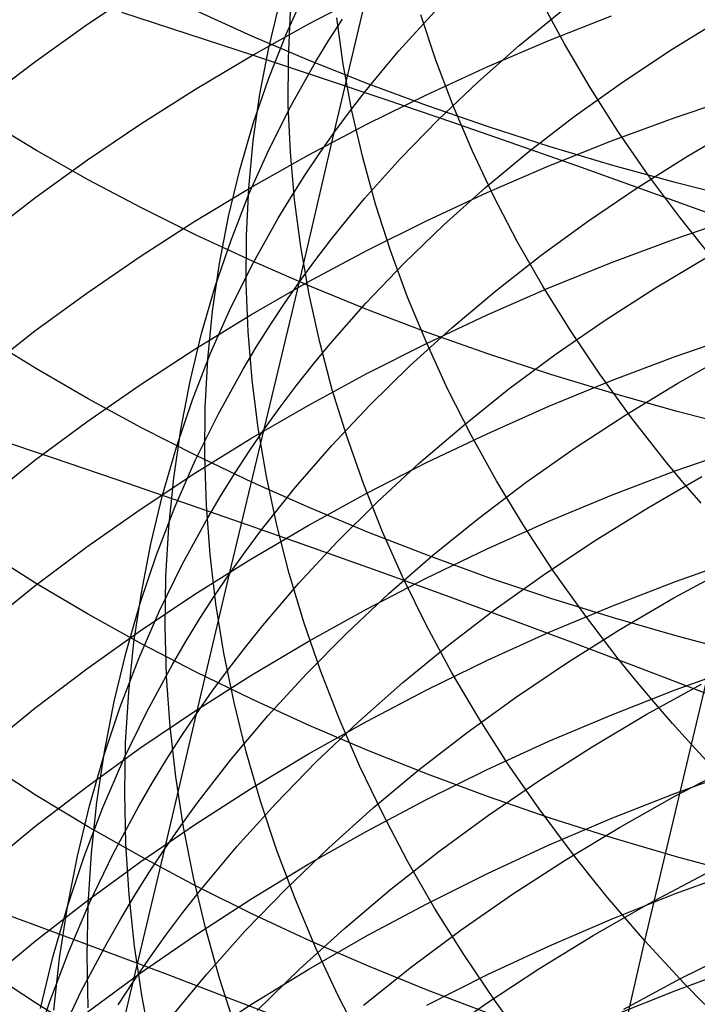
# Model space of a CAD drawing. Extents: x -383 to 1849, y -1185 to -529.
# Tile 712 of 870: x 1779.65 to 1784.44, y -1083.18 to -1076.22. Entities that reach past the tile are written whole.
import ezdxf

# ---------------------------------------------------------------- set-up
doc = ezdxf.new("R2010")
doc.units = 0
doc.layers.add('PREDEFINITO', color=7, linetype='CONTINUOUS')

msp = doc.modelspace()

# ---------------------------------------------------------------- linework, layer by layer
at = {"layer": 'PREDEFINITO'}
for p, q in [((1781.8729, -1077.0177, 520.1434), (1782.3943, -1074.8201, 517.6992)), ((1780.1276, -1076.2527, 624.2786), (1780.5043, -1076.0016, 624.0897)), ((1781.5353, -1076.3169, 515.9828), (1781.6762, -1076.0055, 516.3312)), ((1781.6922, -1076.2502, 622.3975), (1782.106, -1076.0351, 622.2422)), ((1781.4097, -1076.4198, 513.327), (1781.4874, -1076.0963, 513.687)), ((1783.5014, -1076.3905, 502.6906), (1783.3343, -1076.0787, 503.0293)), ((1780.367, -1076.1673, 438.7571), (1780.8375, -1076.3191, 438.6633)), ((1781.289, -1076.3357, 656.1689), (1780.892, -1076.1554, 655.9408)), ((1781.5486, -1076.4928, 510.6501), (1781.5642, -1076.1639, 511.0152)), ((1781.9371, -1076.5353, 507.9548), (1781.8908, -1076.207, 508.3178)), ((1782.3308, -1076.4414, 520.7812), (1782.5819, -1076.1646, 521.0941)), ((1782.5915, -1076.5073, 505.2923), (1782.4842, -1076.1848, 505.6466)), ((1783.1818, -1076.4027, 523.2292), (1783.4886, -1076.1528, 523.5169)), ((1783.3916, -1076.3679, 620.6548), (1783.8352, -1076.1932, 620.5338)), ((1779.7613, -1076.513, 624.4745), (1780.1276, -1076.2527, 624.2786)), ((1781.2869, -1076.4755, 622.5602), (1781.6922, -1076.2502, 622.3975)), ((1781.8355, -1076.3659, 518.4198), (1781.9318, -1076.2167, 518.5866)), ((1784.2449, -1076.4397, 525.558), (1784.5993, -1076.2206, 525.8171)), ((1780.8375, -1076.3191, 438.6633), (1781.3064, -1076.4727, 438.56)), ((1781.6951, -1076.5084, 656.3873), (1781.289, -1076.3357, 656.1689)), ((1781.4099, -1076.6334, 515.6327), (1781.5353, -1076.3169, 515.9828)), ((1781.3473, -1076.7469, 512.9667), (1781.4097, -1076.4198, 513.327)), ((1781.743, -1076.5167, 518.2522), (1781.8355, -1076.3659, 518.4198)), ((1782.8879, -1076.661, 522.9363), (1783.1818, -1076.4027, 523.2292)), ((1782.9546, -1076.5539, 620.7836), (1783.3916, -1076.3679, 620.6548)), ((1783.683, -1076.7003, 502.3584), (1783.5014, -1076.3905, 502.6906)), ((1780.8906, -1076.7109, 622.7301), (1781.2869, -1076.4755, 622.5602)), ((1781.3064, -1076.4727, 438.56), (1781.7735, -1076.6278, 438.4472)), ((1782.2107, -1076.5827, 520.6232), (1782.3308, -1076.4414, 520.7812)), ((1783.9016, -1076.6682, 525.2929), (1784.2449, -1076.4397, 525.558)), ((1779.4059, -1076.7823, 624.6771), (1779.7613, -1076.513, 624.4745)), ((1781.548, -1076.8239, 510.2863), (1781.5486, -1076.4928, 510.6501)), ((1781.5698, -1076.8232, 517.9148), (1781.743, -1076.5167, 518.2522)), ((1782.1098, -1076.6732, 656.5958), (1781.6951, -1076.5084, 656.3873)), ((1781.9983, -1076.8643, 507.5947), (1781.9371, -1076.5353, 507.9548)), ((1782.5248, -1076.751, 620.92), (1782.9546, -1076.5539, 620.7836)), ((1782.7135, -1076.8291, 504.9427), (1782.5915, -1076.5073, 505.2923)), ((1781.7735, -1076.6278, 438.4472), (1782.2385, -1076.7845, 438.325)), ((1782.0943, -1076.7258, 520.4642), (1782.2107, -1076.5827, 520.6232)), ((1781.2999, -1076.9549, 515.2811), (1781.4099, -1076.6334, 515.6327)), ((1782.5325, -1076.8301, 656.7941), (1782.1098, -1076.6732, 656.5958)), ((1782.6072, -1076.9276, 522.6387), (1782.8879, -1076.661, 522.9363)), ((1783.5696, -1076.9057, 525.0222), (1783.9016, -1076.6682, 525.2929)), ((1780.5038, -1076.9561, 622.9071), (1780.8906, -1076.7109, 622.7301)), ((1781.3001, -1077.0772, 512.6066), (1781.3473, -1076.7469, 512.9667)), ((1781.9817, -1076.8709, 520.3043), (1782.0943, -1076.7258, 520.4642)), ((1782.1026, -1076.9588, 621.064), (1782.5248, -1076.751, 620.92)), ((1783.879, -1077.0078, 502.033), (1783.683, -1076.7003, 502.3584)), ((1784.2848, -1076.9111, 619.2381), (1784.7403, -1076.7576, 619.1362)), ((1781.412, -1077.1358, 517.5749), (1781.5698, -1076.8232, 517.9148)), ((1781.5625, -1077.1569, 509.9243), (1781.548, -1076.8239, 510.2863)), ((1782.2385, -1076.7845, 438.325), (1782.7012, -1076.9426, 438.1932)), ((1782.9629, -1076.9787, 656.9822), (1782.5325, -1076.8301, 656.7941)), ((1782.8502, -1077.1499, 504.5981), (1782.7135, -1076.8291, 504.9427)), ((1781.8729, -1077.0177, 520.1434), (1781.9817, -1076.8709, 520.3043)), ((1782.0743, -1077.1937, 507.2381), (1781.9983, -1076.8643, 507.5947)), ((1783.2495, -1077.1522, 524.746), (1783.5696, -1076.9057, 525.0222)), ((1779.7656, -1077.1442, 654.0278), (1779.4097, -1076.9299, 653.7676)), ((1780.1271, -1077.2109, 623.091), (1780.5038, -1076.9561, 622.9071)), ((1781.2051, -1077.2807, 514.9285), (1781.2999, -1076.9549, 515.2811)), ((1781.6885, -1077.1773, 621.2152), (1782.1026, -1076.9588, 621.064)), ((1782.3404, -1077.2024, 522.3365), (1782.6072, -1076.9276, 522.6387)), ((1782.7012, -1076.9426, 438.1932), (1783.1613, -1077.102, 438.0521)), ((1783.835, -1077.0766, 619.3479), (1784.2848, -1076.9111, 619.2381)), ((1784.3721, -1077.184, 527.0366), (1784.7388, -1076.9692, 527.2841)), ((1781.6268, -1078.0738, 521.4051), (1781.8729, -1077.0177, 520.1434)), ((1781.768, -1077.1664, 519.9816), (1781.8729, -1077.0177, 520.1434)), ((1783.4004, -1077.1191, 657.1597), (1782.9629, -1076.9787, 656.9822)), ((1784.0895, -1077.3127, 501.7149), (1783.879, -1077.0078, 502.033)), ((1781.2682, -1077.4105, 512.247), (1781.3001, -1077.0772, 512.6066)), ((1783.1613, -1077.102, 438.0521), (1783.6184, -1077.2627, 437.9016)), ((1783.3914, -1077.2537, 619.4654), (1783.835, -1077.0766, 619.3479)), ((1780.1325, -1077.3512, 654.2792), (1779.7656, -1077.1442, 654.0278)), ((1781.2697, -1077.4541, 517.2328), (1781.412, -1077.1358, 517.5749)), ((1781.283, -1077.4062, 621.3737), (1781.6885, -1077.1773, 621.2152)), ((1781.592, -1077.4913, 509.5644), (1781.5625, -1077.1569, 509.9243)), ((1781.667, -1077.3169, 519.819), (1781.768, -1077.1664, 519.9816)), ((1783.0016, -1077.4694, 504.2591), (1782.8502, -1077.1499, 504.5981)), ((1782.9418, -1077.4074, 524.4646), (1783.2495, -1077.1522, 524.746)), ((1783.8446, -1077.2509, 657.3264), (1783.4004, -1077.1191, 657.1597)), ((1784.0159, -1077.4083, 526.783), (1784.3721, -1077.184, 527.0366)), ((1779.7607, -1077.4751, 623.2817), (1780.1271, -1077.2109, 623.091)), ((1782.1653, -1077.5231, 506.8852), (1782.0743, -1077.1937, 507.2381)), ((1782.0877, -1077.4851, 522.03), (1782.3404, -1077.2024, 522.3365)), ((1782.9544, -1077.4423, 619.5905), (1783.3914, -1077.2537, 619.4654)), ((1784.2949, -1077.374, 657.4821), (1783.8446, -1077.2509, 657.3264)), ((1781.1257, -1077.6106, 514.5752), (1781.2051, -1077.2807, 514.9285)), ((1781.5698, -1077.4691, 519.6555), (1781.667, -1077.3169, 519.819)), ((1783.6184, -1077.2627, 437.9016), (1784.0725, -1077.4246, 437.7419)), ((1784.3144, -1077.6146, 501.4045), (1784.0895, -1077.3127, 501.7149)), ((1780.5099, -1077.551, 654.5218), (1780.1325, -1077.3512, 654.2792)), ((1784.7509, -1077.4882, 657.6266), (1784.2949, -1077.374, 657.4821)), ((1780.8865, -1077.6452, 621.5392), (1781.283, -1077.4062, 621.3737)), ((1781.1427, -1077.7776, 516.8889), (1781.2697, -1077.4541, 517.2328)), ((1781.2514, -1077.7464, 511.8883), (1781.2682, -1077.4105, 512.247)), ((1782.5246, -1077.642, 619.723), (1782.9544, -1077.4423, 619.5905)), ((1782.6469, -1077.6712, 524.1782), (1782.9418, -1077.4074, 524.4646)), ((1783.6707, -1077.642, 526.5236), (1784.0159, -1077.4083, 526.783)), ((1784.0725, -1077.4246, 437.7419), (1784.5231, -1077.5876, 437.5729)), ((1779.4054, -1077.7483, 623.479), (1779.7607, -1077.4751, 623.2817)), ((1781.4766, -1077.623, 519.4913), (1781.5698, -1077.4691, 519.6555)), ((1781.6365, -1077.8267, 509.2071), (1781.592, -1077.4913, 509.5644)), ((1781.9668, -1077.6294, 521.8753), (1782.0877, -1077.4851, 522.03)), ((1782.271, -1077.8522, 506.5366), (1782.1653, -1077.5231, 506.8852)), ((1783.1675, -1077.7872, 503.9261), (1783.0016, -1077.4694, 504.2591)), ((1780.8972, -1077.7432, 654.7553), (1780.5099, -1077.551, 654.5218)), ((1780.4995, -1077.8941, 621.7115), (1780.8865, -1077.6452, 621.5392)), ((1781.0615, -1077.9442, 514.2217), (1781.1257, -1077.6106, 514.5752)), ((1781.3017, -1077.9355, 519.1609), (1781.4766, -1077.623, 519.4913)), ((1781.8497, -1077.7757, 521.7195), (1781.9668, -1077.6294, 521.8753)), ((1782.1024, -1077.8528, 619.8628), (1782.5246, -1077.642, 619.723)), ((1782.3652, -1077.9433, 523.8871), (1782.6469, -1077.6712, 524.1782)), ((1783.3369, -1077.8849, 526.2587), (1783.6707, -1077.642, 526.5236)), ((1784.2849, -1077.7683, 618.0376), (1784.7404, -1077.6128, 617.9388)), ((1784.5535, -1077.9131, 501.1023), (1784.3144, -1077.6146, 501.4045)), ((1781.294, -1077.9277, 654.9794), (1780.8972, -1077.7432, 654.7553)), ((1781.0311, -1078.1061, 516.5436), (1781.1427, -1077.7776, 516.8889)), ((1781.2497, -1078.0844, 511.531), (1781.2514, -1077.7464, 511.8883)), ((1781.7363, -1077.9238, 521.5628), (1781.8497, -1077.7757, 521.7195)), ((1783.348, -1078.1029, 503.5993), (1783.1675, -1077.7872, 503.9261)), ((1783.8351, -1077.9359, 618.1441), (1784.2849, -1077.7683, 618.0376)), ((1781.6958, -1078.1628, 508.8526), (1781.6365, -1077.8267, 509.2071)), ((1781.6882, -1078.0742, 620.0097), (1782.1024, -1077.8528, 619.8628)), ((1782.3915, -1078.1806, 506.1925), (1782.271, -1077.8522, 506.5366)), ((1780.1224, -1078.1527, 621.8906), (1780.4995, -1077.8941, 621.7115)), ((1781.0126, -1078.2811, 513.8684), (1781.0615, -1077.9442, 514.2217)), ((1781.1422, -1078.2542, 518.8279), (1781.3017, -1077.9355, 519.1609)), ((1781.6999, -1078.1044, 655.1939), (1781.294, -1077.9277, 654.9794)), ((1781.6268, -1078.0738, 521.4051), (1781.7363, -1077.9238, 521.5628)), ((1782.0972, -1078.2237, 523.5916), (1782.3652, -1077.9433, 523.8871)), ((1783.015, -1078.1368, 525.9885), (1783.3369, -1077.8849, 526.2587)), ((1783.3915, -1078.1153, 618.258), (1783.8351, -1077.9359, 618.1441)), ((1784.1461, -1078.1152, 528.2803), (1784.5134, -1077.8957, 528.5219)), ((1781.133, -1080.1365, 523.9688), (1781.6268, -1078.0738, 521.4051)), ((1781.263, -1078.4241, 511.1753), (1781.2497, -1078.0844, 511.531)), ((1781.2827, -1078.3062, 620.1636), (1781.6882, -1078.0742, 620.0097)), ((1781.5211, -1078.2256, 521.2466), (1781.6268, -1078.0738, 521.4051)), ((1779.7559, -1078.4208, 622.0762), (1780.1224, -1078.1527, 621.8906)), ((1780.9348, -1078.439, 516.1973), (1781.0311, -1078.1061, 516.5436)), ((1782.1143, -1078.273, 655.3987), (1781.6999, -1078.1044, 655.1939)), ((1782.7055, -1078.3975, 525.7132), (1783.015, -1078.1368, 525.9885)), ((1782.9546, -1078.3063, 618.3794), (1783.3915, -1078.1153, 618.258)), ((1783.5431, -1078.4162, 503.2794), (1783.348, -1078.1029, 503.5993)), ((1783.7893, -1078.3443, 528.0327), (1784.1461, -1078.1152, 528.2803)), ((1781.4193, -1078.3793, 521.0872), (1781.5211, -1078.2256, 521.2466)), ((1781.7701, -1078.4993, 508.5015), (1781.6958, -1078.1628, 508.8526)), ((1781.8434, -1078.5121, 523.2919), (1782.0972, -1078.2237, 523.5916)), ((1782.5268, -1078.5079, 505.8535), (1782.3915, -1078.1806, 506.1925)), ((1780.9788, -1078.6208, 513.5155), (1781.0126, -1078.2811, 513.8684)), ((1780.9982, -1078.5785, 518.4929), (1781.1422, -1078.2542, 518.8279)), ((1782.5369, -1078.4334, 655.5935), (1782.1143, -1078.273, 655.3987)), ((1780.8861, -1078.5485, 620.3243), (1781.2827, -1078.3062, 620.1636)), ((1782.5247, -1078.5086, 618.5079), (1782.9546, -1078.3063, 618.3794)), ((1783.4434, -1078.5829, 527.7795), (1783.7893, -1078.3443, 528.0327)), ((1779.4003, -1078.6981, 622.2682), (1779.7559, -1078.4208, 622.0762)), ((1781.2914, -1078.7652, 510.8218), (1781.263, -1078.4241, 511.1753)), ((1781.3215, -1078.5347, 520.9271), (1781.4193, -1078.3793, 521.0872)), ((1782.4087, -1078.6669, 525.4331), (1782.7055, -1078.3975, 525.7132)), ((1782.967, -1078.5855, 655.7781), (1782.5369, -1078.4334, 655.5935)), ((1783.7526, -1078.7267, 502.9666), (1783.5431, -1078.4162, 503.2794)), ((1779.7654, -1078.6887, 652.8151), (1779.4095, -1078.4693, 652.5592)), ((1780.8538, -1078.7761, 515.8503), (1780.9348, -1078.439, 516.1973)), ((1781.8592, -1078.8356, 508.1542), (1781.7701, -1078.4993, 508.5015)), ((1782.6767, -1078.8337, 505.5199), (1782.5268, -1078.5079, 505.8535)), ((1784.2847, -1078.6021, 616.8202), (1784.7403, -1078.4447, 616.7244)), ((1780.4991, -1078.8008, 620.4917), (1780.8861, -1078.5485, 620.3243)), ((1781.2275, -1078.6918, 520.7661), (1781.3215, -1078.5347, 520.9271)), ((1781.7219, -1078.6592, 523.1405), (1781.8434, -1078.5121, 523.2919)), ((1782.1025, -1078.722, 618.6435), (1782.5247, -1078.5086, 618.5079)), ((1784.3026, -1078.7901, 529.7854), (1784.6807, -1078.5764, 530.0149)), ((1780.8696, -1078.9082, 518.1561), (1780.9982, -1078.5785, 518.4929)), ((1780.9601, -1078.9631, 513.1636), (1780.9788, -1078.6208, 513.5155)), ((1783.4042, -1078.729, 655.9524), (1782.967, -1078.5855, 655.7781)), ((1783.1089, -1078.8308, 527.5208), (1783.4434, -1078.5829, 527.7795)), ((1783.8349, -1078.7718, 616.9233), (1784.2847, -1078.6021, 616.8202)), ((1780.1323, -1078.9008, 653.0625), (1779.7654, -1078.6887, 652.8151)), ((1781.0511, -1079.0109, 520.4422), (1781.2275, -1078.6918, 520.7661)), ((1781.6041, -1078.8083, 522.9882), (1781.7219, -1078.6592, 523.1405)), ((1782.1253, -1078.9447, 525.1484), (1782.4087, -1078.6669, 525.4331)), ((1780.788, -1079.1168, 515.503), (1780.8538, -1078.7761, 515.8503)), ((1781.3348, -1079.1074, 510.4707), (1781.2914, -1078.7652, 510.8218)), ((1781.6884, -1078.9464, 618.786), (1782.1025, -1078.722, 618.6435)), ((1783.3913, -1078.9534, 617.0337), (1783.8349, -1078.7718, 616.9233)), ((1783.8482, -1078.8637, 656.116), (1783.4042, -1078.729, 655.9524)), ((1783.9765, -1079.0341, 502.6614), (1783.7526, -1078.7267, 502.9666)), ((1780.1221, -1079.0629, 620.6656), (1780.4991, -1078.8008, 620.4917)), ((1781.4901, -1078.9593, 522.8349), (1781.6041, -1078.8083, 522.9882)), ((1781.9631, -1079.1716, 507.8109), (1781.8592, -1078.8356, 508.1542)), ((1782.8412, -1079.1577, 505.1922), (1782.6767, -1078.8337, 505.5199)), ((1782.7862, -1079.0879, 527.257), (1783.1089, -1078.8308, 527.5208)), ((1783.9345, -1079.0138, 529.5499), (1784.3026, -1078.7901, 529.7854)), ((1780.5097, -1079.1053, 653.301), (1780.1323, -1078.9008, 653.0625)), ((1780.7563, -1079.2427, 517.818), (1780.8696, -1078.9082, 518.1561)), ((1784.2982, -1078.9896, 656.2689), (1783.8482, -1078.8637, 656.116)), ((1780.9566, -1079.3075, 512.813), (1780.9601, -1078.9631, 513.1636)), ((1781.2828, -1079.1813, 618.9353), (1781.6884, -1078.9464, 618.786)), ((1781.38, -1079.1122, 522.6808), (1781.4901, -1078.9593, 522.8349)), ((1781.8555, -1079.2307, 524.8594), (1782.1253, -1078.9447, 525.1484)), ((1782.9543, -1079.1468, 617.1513), (1783.3913, -1078.9534, 617.0337)), ((1784.754, -1079.1064, 656.4107), (1784.2982, -1078.9896, 656.2689)), ((1779.7555, -1079.3347, 620.8459), (1780.1221, -1079.0629, 620.6656)), ((1780.8901, -1079.3362, 520.1159), (1781.0511, -1079.0109, 520.4422)), ((1783.5768, -1079.2474, 529.3087), (1783.9345, -1079.0138, 529.5499)), ((1784.2149, -1079.3381, 502.3641), (1783.9765, -1079.0341, 502.6614)), ((1780.897, -1079.3021, 653.5306), (1780.5097, -1079.1053, 653.301)), ((1780.7374, -1079.4608, 515.1559), (1780.788, -1079.1168, 515.503)), ((1781.2737, -1079.2669, 522.5257), (1781.38, -1079.1122, 522.6808)), ((1781.3931, -1079.4501, 510.1226), (1781.3348, -1079.1074, 510.4707)), ((1782.4759, -1079.3539, 526.9882), (1782.7862, -1079.0879, 527.257)), ((1779.4039, -1079.1572, 438.8533), (1779.8702, -1079.313, 438.7775)), ((1780.8863, -1079.4267, 619.0912), (1781.2828, -1079.1813, 618.9353)), ((1782.0817, -1079.5067, 507.4722), (1781.9631, -1079.1716, 507.8109)), ((1782.5245, -1079.3516, 617.2758), (1782.9543, -1079.1468, 617.1513)), ((1783.0204, -1079.4796, 504.8707), (1782.8412, -1079.1577, 505.1922)), ((1780.6583, -1079.5817, 517.4789), (1780.7563, -1079.2427, 517.818)), ((1781.1712, -1079.4235, 522.3699), (1781.2737, -1079.2669, 522.5257)), ((1781.5999, -1079.5248, 524.5663), (1781.8555, -1079.2307, 524.8594)), ((1783.2301, -1079.4905, 529.0619), (1783.5768, -1079.2474, 529.3087)), ((1784.2843, -1079.4105, 615.5853), (1784.7398, -1079.2513, 615.4928)), ((1779.3999, -1079.6158, 621.0324), (1779.7555, -1079.3347, 620.8459)), ((1779.8702, -1079.313, 438.7775), (1780.3356, -1079.4706, 438.6923)), ((1780.7447, -1079.6672, 519.7874), (1780.8901, -1079.3362, 520.1159)), ((1781.2939, -1079.4911, 653.751), (1780.897, -1079.3021, 653.5306)), ((1780.9681, -1079.6537, 512.464), (1780.9566, -1079.3075, 512.813)), ((1784.3394, -1079.4886, 502.2186), (1784.2149, -1079.3381, 502.3641)), ((1782.1023, -1079.5677, 617.4072), (1782.5245, -1079.3516, 617.2758)), ((1782.1783, -1079.6285, 526.7147), (1782.4759, -1079.3539, 526.9882)), ((1783.8344, -1079.582, 615.6851), (1784.2843, -1079.4105, 615.5853)), ((1780.3356, -1079.4706, 438.6923), (1780.7996, -1079.6299, 438.5977)), ((1780.4993, -1079.6823, 619.2535), (1780.8863, -1079.4267, 619.0912)), ((1780.702, -1079.8078, 514.8092), (1780.7374, -1079.4608, 515.1559)), ((1781.0727, -1079.5818, 522.2132), (1781.1712, -1079.4235, 522.3699)), ((1781.4663, -1079.7931, 509.7777), (1781.3931, -1079.4501, 510.1226)), ((1783.2141, -1079.7989, 504.5558), (1783.0204, -1079.4796, 504.8707)), ((1784.0948, -1079.6683, 531.0598), (1784.474, -1079.4502, 531.2834)), ((1781.6997, -1079.672, 653.962), (1781.2939, -1079.4911, 653.751)), ((1781.4775, -1079.6749, 524.4182), (1781.5999, -1079.5248, 524.5663)), ((1782.2151, -1079.8407, 507.1385), (1782.0817, -1079.5067, 507.4722)), ((1782.8947, -1079.7432, 528.8097), (1783.2301, -1079.4905, 529.0619)), ((1784.4676, -1079.6382, 502.0753), (1784.3394, -1079.4886, 502.2186)), ((1780.5757, -1079.9248, 517.1391), (1780.6583, -1079.5817, 517.4789)), ((1780.978, -1079.7418, 522.0559), (1781.0727, -1079.5818, 522.2132)), ((1781.6882, -1079.7948, 617.5452), (1782.1023, -1079.5677, 617.4072)), ((1783.3908, -1079.7657, 615.7919), (1783.8344, -1079.582, 615.6851)), ((1780.1223, -1079.9478, 619.4222), (1780.4993, -1079.6823, 619.2535)), ((1780.6146, -1080.0036, 519.4573), (1780.7447, -1079.6672, 519.7874)), ((1780.7996, -1079.6299, 438.5977), (1781.2621, -1079.7907, 438.4936)), ((1780.9947, -1080.0012, 512.1171), (1780.9681, -1079.6537, 512.464)), ((1781.3589, -1079.8268, 524.2693), (1781.4775, -1079.6749, 524.4182)), ((1782.1142, -1079.8447, 654.1634), (1781.6997, -1079.672, 653.962)), ((1781.894, -1079.9118, 526.4367), (1782.1783, -1079.6285, 526.7147)), ((1783.7256, -1079.8964, 530.8304), (1784.0948, -1079.6683, 531.0598)), ((1780.8001, -1080.0668, 521.7391), (1780.978, -1079.7418, 522.0559)), ((1782.5711, -1080.0051, 528.5525), (1782.8947, -1079.7432, 528.8097)), ((1780.6818, -1080.1573, 514.4634), (1780.702, -1079.8078, 514.8092)), ((1781.2441, -1079.9807, 524.1195), (1781.3589, -1079.8268, 524.2693)), ((1781.2621, -1079.7907, 438.4936), (1781.7227, -1079.9531, 438.3801)), ((1781.2826, -1080.0327, 617.6898), (1781.6882, -1079.7948, 617.5452)), ((1781.5543, -1080.136, 509.4365), (1781.4663, -1079.7931, 509.7777)), ((1782.9538, -1079.9612, 615.9056), (1783.3908, -1079.7657, 615.7919)), ((1783.4223, -1080.1153, 504.248), (1783.2141, -1079.7989, 504.5558)), ((1782.5367, -1080.009, 654.355), (1782.1142, -1079.8447, 654.1634)), ((1782.3631, -1080.1731, 506.81), (1782.2151, -1079.8407, 507.1385)), ((1783.3668, -1080.1346, 530.5953), (1783.7256, -1079.8964, 530.8304)), ((1779.7557, -1080.223, 619.597), (1780.1223, -1079.9478, 619.4222)), ((1780.5083, -1080.2716, 516.7991), (1780.5757, -1079.9248, 517.1391)), ((1781.6233, -1080.2033, 526.1545), (1781.894, -1079.9118, 526.4367)), ((1781.7227, -1079.9531, 438.3801), (1782.1813, -1080.117, 438.2572)), ((1782.524, -1080.1684, 616.026), (1782.9538, -1079.9612, 615.9056)), ((1784.3993, -1081.3446, 503.0954), (1784.7345, -1079.934, 501.7953)), ((1779.7602, -1080.2026, 651.5653), (1779.404, -1079.978, 651.3136)), ((1780.4998, -1080.345, 519.1257), (1780.6146, -1080.0036, 519.4573)), ((1780.8861, -1080.2811, 617.8408), (1781.2826, -1080.0327, 617.6898)), ((1781.0362, -1080.3496, 511.7726), (1780.9947, -1080.0012, 512.1171)), ((1781.133, -1080.1365, 523.9688), (1781.2441, -1079.9807, 524.1195)), ((1782.2598, -1080.276, 528.2904), (1782.5711, -1080.0051, 528.5525)), ((1782.9669, -1080.1646, 654.5366), (1782.5367, -1080.009, 654.355)), ((1784.287, -1080.1922, 614.3325), (1784.7423, -1080.0315, 614.2433)), ((1780.6377, -1080.398, 521.42), (1780.8001, -1080.0668, 521.7391)), ((1784.2751, -1080.3078, 532.5642), (1784.6655, -1080.0957, 532.7762)), ((1780.6767, -1080.5088, 514.1189), (1780.6818, -1080.1573, 514.4634)), ((1780.8979, -1081.126, 525.2847), (1781.133, -1080.1365, 523.9688)), ((1781.0259, -1080.2941, 523.8172), (1781.133, -1080.1365, 523.9688)), ((1781.6572, -1080.4783, 509.0994), (1781.5543, -1080.136, 509.4365)), ((1782.1018, -1080.387, 616.1531), (1782.524, -1080.1684, 616.026)), ((1782.1813, -1080.117, 438.2572), (1782.6375, -1080.2821, 438.125)), ((1782.5258, -1080.5036, 506.4873), (1782.3631, -1080.1731, 506.81)), ((1783.4041, -1080.3116, 654.708), (1782.9669, -1080.1646, 654.5366)), ((1783.0189, -1080.3824, 530.3548), (1783.3668, -1080.1346, 530.5953)), ((1783.6449, -1080.4284, 503.9477), (1783.4223, -1080.1153, 504.248)), ((1779.4001, -1080.5077, 619.7779), (1779.7557, -1080.223, 619.597)), ((1780.1272, -1080.4196, 651.8087), (1779.7602, -1080.2026, 651.5653)), ((1781.3667, -1080.503, 525.8683), (1781.6233, -1080.2033, 526.1545)), ((1783.8374, -1080.3653, 614.4286), (1784.287, -1080.1922, 614.3325)), ((1780.4561, -1080.6217, 516.4593), (1780.5083, -1080.2716, 516.7991)), ((1780.499, -1080.5399, 617.9981), (1780.8861, -1080.2811, 617.8408)), ((1780.9226, -1080.4536, 523.6649), (1781.0259, -1080.2941, 523.8172)), ((1781.9613, -1080.5558, 528.0236), (1782.2598, -1080.276, 528.2904)), ((1782.6375, -1080.2821, 438.125), (1783.091, -1080.4486, 437.9834)), ((1783.848, -1080.4496, 654.8689), (1783.4041, -1080.3116, 654.708)), ((1783.8941, -1080.5304, 532.3463), (1784.2751, -1080.3078, 532.5642)), ((1780.4004, -1080.6909, 518.7932), (1780.4998, -1080.345, 519.1257)), ((1781.0927, -1080.6987, 511.4309), (1781.0362, -1080.3496, 511.7726)), ((1781.6877, -1080.6167, 616.2866), (1782.1018, -1080.387, 616.1531)), ((1782.6823, -1080.6399, 530.1091), (1783.0189, -1080.3824, 530.3548)), ((1783.394, -1080.5507, 614.5316), (1783.8374, -1080.3653, 614.4286)), ((1780.5047, -1080.6291, 652.0435), (1780.1272, -1080.4196, 651.8087)), ((1780.4907, -1080.7349, 521.0988), (1780.6377, -1080.398, 521.42)), ((1780.8232, -1080.6148, 523.5118), (1780.9226, -1080.4536, 523.6649)), ((1783.091, -1080.4486, 437.9834), (1783.5417, -1080.6162, 437.8325)), ((1783.882, -1080.7379, 503.6552), (1783.6449, -1080.4284, 503.9477)), ((1784.2981, -1080.5785, 655.0192), (1783.848, -1080.4496, 654.8689)), ((1780.6866, -1080.8621, 513.776), (1780.6767, -1080.5088, 514.1189)), ((1781.2439, -1080.6558, 525.7237), (1781.3667, -1080.503, 525.8683)), ((1781.7748, -1080.8198, 508.7667), (1781.6572, -1080.4783, 509.0994)), ((1782.7031, -1080.8318, 506.1708), (1782.5258, -1080.5036, 506.4873)), ((1780.122, -1080.8087, 618.1615), (1780.499, -1080.5399, 617.9981)), ((1781.6759, -1080.8443, 527.7525), (1781.9613, -1080.5558, 528.0236)), ((1782.9573, -1080.7481, 614.6412), (1783.394, -1080.5507, 614.5316)), ((1783.5231, -1080.7632, 532.1226), (1783.8941, -1080.5304, 532.3463)), ((1784.7539, -1080.698, 655.1587), (1784.2981, -1080.5785, 655.0192)), ((1780.4191, -1080.9746, 516.1199), (1780.4561, -1080.6217, 516.4593)), ((1780.8923, -1080.8306, 652.2695), (1780.5047, -1080.6291, 652.0435)), ((1780.7277, -1080.7778, 523.358), (1780.8232, -1080.6148, 523.5118)), ((1781.1248, -1080.8106, 525.5783), (1781.2439, -1080.6558, 525.7237)), ((1781.2822, -1080.8573, 616.4265), (1781.6877, -1080.6167, 616.2866)), ((1782.3575, -1080.9066, 529.8584), (1782.6823, -1080.6399, 530.1091)), ((1783.5417, -1080.6162, 437.8325), (1783.9891, -1080.7848, 437.6723)), ((1780.3163, -1081.0409, 518.46), (1780.4004, -1080.6909, 518.7932)), ((1780.3591, -1081.0773, 520.7759), (1780.4907, -1080.7349, 521.0988)), ((1781.1641, -1081.0479, 511.0925), (1781.0927, -1080.6987, 511.4309)), ((1780.5483, -1081.1086, 523.0484), (1780.7277, -1080.7778, 523.358)), ((1782.5277, -1080.9573, 614.7573), (1782.9573, -1080.7481, 614.6412)), ((1783.1625, -1081.0061, 531.8935), (1783.5231, -1080.7632, 532.1226)), ((1784.0059, -1080.8912, 503.512), (1783.882, -1080.7379, 503.6552)), ((1783.9891, -1080.7848, 437.6723), (1784.4332, -1080.9545, 437.5031)), ((1784.2852, -1080.9577, 613.0698), (1784.7407, -1080.7949, 612.9836)), ((1779.7554, -1081.0873, 618.3309), (1780.122, -1080.8087, 618.1615)), ((1780.7115, -1081.2167, 513.4351), (1780.6866, -1080.8621, 513.776)), ((1780.8857, -1081.1086, 616.5726), (1781.2822, -1080.8573, 616.4265)), ((1781.2893, -1081.0241, 652.4864), (1780.8923, -1080.8306, 652.2695)), ((1781.0094, -1080.9674, 525.4319), (1781.1248, -1080.8106, 525.5783)), ((1781.4042, -1081.1412, 527.4771), (1781.6759, -1080.8443, 527.7525)), ((1781.9072, -1081.1599, 508.4389), (1781.7748, -1080.8198, 508.7667)), ((1782.8949, -1081.1573, 505.8607), (1782.7031, -1080.8318, 506.1708)), ((1782.045, -1081.1826, 529.603), (1782.3575, -1080.9066, 529.8584)), ((1784.1335, -1081.0435, 503.371), (1784.0059, -1080.8912, 503.512)), ((1784.0802, -1081.1325, 533.8662), (1784.4716, -1080.9163, 534.0723)), ((1780.3972, -1081.3301, 515.7814), (1780.4191, -1080.9746, 516.1199)), ((1780.8979, -1081.126, 525.2847), (1781.0094, -1080.9674, 525.4319)), ((1782.1057, -1081.178, 614.8798), (1782.5277, -1080.9573, 614.7573)), ((1782.8128, -1081.2587, 531.6592), (1783.1625, -1081.0061, 531.8935)), ((1783.8354, -1081.1331, 613.1627), (1784.2852, -1080.9577, 613.0698)), ((1784.4332, -1080.9545, 437.5031), (1784.8735, -1081.1251, 437.3247)), ((1780.2427, -1081.4246, 520.4517), (1780.3591, -1081.0773, 520.7759)), ((1780.2475, -1081.3947, 518.1266), (1780.3163, -1081.0409, 518.46)), ((1781.2503, -1081.3969, 510.7577), (1781.1641, -1081.0479, 511.0925)), ((1781.6954, -1081.2094, 652.6942), (1781.2893, -1081.0241, 652.4864)), ((1784.2646, -1081.1946, 503.2321), (1784.1335, -1081.0435, 503.371)), ((1779.3998, -1081.3756, 618.5062), (1779.7554, -1081.0873, 618.3309)), ((1780.3843, -1081.4457, 522.7365), (1780.5483, -1081.1086, 523.0484)), ((1780.4987, -1081.3704, 616.7248), (1780.8857, -1081.1086, 616.5726)), ((1780.6754, -1082.0809, 526.6283), (1780.8979, -1081.126, 525.2847)), ((1780.7902, -1081.2866, 525.1367), (1780.8979, -1081.126, 525.2847)), ((1781.1465, -1081.4464, 527.1978), (1781.4042, -1081.1412, 527.4771)), ((1783.3918, -1081.3208, 613.2622), (1783.8354, -1081.1331, 613.1627)), ((1783.6981, -1081.3593, 533.6543), (1784.0802, -1081.1325, 533.8662)), ((1780.7515, -1081.5722, 513.0966), (1780.7115, -1081.2167, 513.4351)), ((1781.6918, -1081.4099, 615.0086), (1782.1057, -1081.178, 614.8798)), ((1782.1101, -1081.3863, 652.8925), (1781.6954, -1081.2094, 652.6942)), ((1781.7452, -1081.4674, 529.343), (1782.045, -1081.1826, 529.603)), ((1782.0542, -1081.4984, 508.1163), (1781.9072, -1081.1599, 508.4389)), ((1783.1013, -1081.4798, 505.5576), (1782.8949, -1081.1573, 505.8607)), ((1784.3993, -1081.3446, 503.0954), (1784.2646, -1081.1946, 503.2321)), ((1780.6864, -1081.4489, 524.988), (1780.7902, -1081.2866, 525.1367)), ((1782.4744, -1081.521, 531.4198), (1782.8128, -1081.2587, 531.6592)), ((1780.3905, -1081.6876, 515.4441), (1780.3972, -1081.3301, 515.7814)), ((1782.9549, -1081.5207, 613.3681), (1783.3918, -1081.3208, 613.2622)), ((1783.326, -1081.5964, 533.4369), (1783.6981, -1081.3593, 533.6543)), ((1784.071, -1082.7317, 504.4226), (1784.3993, -1081.3446, 503.0954)), ((1784.5375, -1081.4934, 502.961), (1784.3993, -1081.3446, 503.0954)), ((1780.1217, -1081.6423, 616.8829), (1780.4987, -1081.3704, 616.7248)), ((1780.1417, -1081.7765, 520.1265), (1780.2427, -1081.4246, 520.4517)), ((1780.1939, -1081.7517, 517.7932), (1780.2475, -1081.3947, 518.1266)), ((1781.3514, -1081.7454, 510.4268), (1781.2503, -1081.3969, 510.7577)), ((1781.2865, -1081.653, 615.1435), (1781.6918, -1081.4099, 615.0086)), ((1782.5328, -1081.5546, 653.0812), (1782.1101, -1081.3863, 652.8925)), ((1779.7653, -1081.7037, 650.3005), (1779.4093, -1081.4744, 650.0535)), ((1780.2358, -1081.7886, 522.4226), (1780.3843, -1081.4457, 522.7365)), ((1780.5864, -1081.6131, 524.8384), (1780.6864, -1081.4489, 524.988)), ((1781.0232, -1081.6021, 527.0567), (1781.1465, -1081.4464, 527.1978)), ((1781.4586, -1081.761, 529.0788), (1781.7452, -1081.4674, 529.343)), ((1782.2159, -1081.8349, 507.7994), (1782.0542, -1081.4984, 508.1163)), ((1783.3221, -1081.7988, 505.2619), (1783.1013, -1081.4798, 505.5576)), ((1784.2825, -1081.7102, 535.3865), (1784.6838, -1081.501, 535.5808)), ((1782.1478, -1081.7926, 531.1756), (1782.4744, -1081.521, 531.4198)), ((1782.5251, -1081.7325, 613.4803), (1782.9549, -1081.5207, 613.3681)), ((1782.9632, -1081.7142, 653.2601), (1782.5328, -1081.5546, 653.0812)), ((1784.2871, -1081.6882, 611.7876), (1784.7424, -1081.5242, 611.7048)), ((1780.4904, -1081.779, 524.6882), (1780.5864, -1081.6131, 524.8384)), ((1780.8064, -1081.9282, 512.7609), (1780.7515, -1081.5722, 513.0966)), ((1780.9035, -1081.7597, 526.9148), (1781.0232, -1081.6021, 527.0567)), ((1782.9643, -1081.8436, 533.2141), (1783.326, -1081.5964, 533.4369)), ((1779.7552, -1081.9243, 617.0468), (1780.1217, -1081.6423, 616.8829)), ((1780.1321, -1081.9254, 650.5393), (1779.7653, -1081.7037, 650.3005)), ((1780.3989, -1082.0467, 515.1084), (1780.3905, -1081.6876, 515.4441)), ((1780.8902, -1081.9068, 615.2844), (1781.2865, -1081.653, 615.1435)), ((1783.8376, -1081.865, 611.8768), (1784.2871, -1081.6882, 611.7876)), ((1780.056, -1082.1325, 519.8006), (1780.1417, -1081.7765, 520.1265)), ((1780.1554, -1082.1117, 517.4604), (1780.1939, -1081.7517, 517.7932)), ((1780.3098, -1082.1157, 524.3858), (1780.4904, -1081.779, 524.6882)), ((1780.7875, -1081.9193, 526.772), (1780.9035, -1081.7597, 526.9148)), ((1781.1855, -1082.0632, 528.8104), (1781.4586, -1081.761, 529.0788)), ((1781.4673, -1082.0928, 510.1003), (1781.3514, -1081.7454, 510.4268)), ((1782.1029, -1081.9559, 613.5986), (1782.5251, -1081.7325, 613.4803)), ((1783.4006, -1081.8648, 653.4289), (1782.9632, -1081.7142, 653.2601)), ((1783.8901, -1081.9303, 535.1864), (1784.2825, -1081.7102, 535.3865)), ((1780.1026, -1082.1368, 522.1071), (1780.2358, -1081.7886, 522.4226)), ((1781.8334, -1082.0735, 530.9268), (1782.1478, -1081.7926, 531.1756)), ((1782.3922, -1082.1689, 507.4885), (1782.2159, -1081.8349, 507.7994)), ((1782.6134, -1082.1007, 532.9862), (1782.9643, -1081.8436, 533.2141)), ((1783.5574, -1082.1141, 504.9738), (1783.3221, -1081.7988, 505.2619)), ((1780.5035, -1082.1712, 615.4312), (1780.8902, -1081.9068, 615.2844)), ((1783.3942, -1082.0543, 611.9723), (1783.8376, -1081.865, 611.8768)), ((1783.8448, -1082.0062, 653.5875), (1783.4006, -1081.8648, 653.4289)), ((1779.3996, -1082.2159, 617.2164), (1779.7552, -1081.9243, 617.0468)), ((1780.5095, -1082.1391, 650.7697), (1780.1321, -1081.9254, 650.5393)), ((1780.6754, -1082.0809, 526.6283), (1780.7875, -1081.9193, 526.772)), ((1780.8763, -1082.2844, 512.4283), (1780.8064, -1081.9282, 512.7609)), ((1781.6888, -1082.1907, 613.723), (1782.1029, -1081.9559, 613.5986)), ((1783.5072, -1082.161, 534.9807), (1783.8901, -1081.9303, 535.1864)), ((1780.4223, -1082.4072, 514.7747), (1780.3989, -1082.0467, 515.1084)), ((1782.9575, -1082.2559, 612.0741), (1783.3942, -1082.0543, 611.9723)), ((1784.2951, -1082.1383, 653.7357), (1783.8448, -1082.0062, 653.5875)), ((1780.1322, -1082.4741, 517.1283), (1780.1554, -1082.1117, 517.4604)), ((1780.1447, -1082.4587, 524.0812), (1780.3098, -1082.1157, 524.3858)), ((1780.2306, -1083.9401, 529.3497), (1780.6754, -1082.0809, 526.6283)), ((1780.5671, -1082.2443, 526.4838), (1780.6754, -1082.0809, 526.6283)), ((1780.9266, -1082.3737, 528.5382), (1781.1855, -1082.0632, 528.8104)), ((1781.598, -1082.4389, 509.7785), (1781.4673, -1082.0928, 510.1003)), ((1781.5318, -1082.3633, 530.6736), (1781.8334, -1082.0735, 530.9268)), ((1782.2738, -1082.3675, 532.7535), (1782.6134, -1082.1007, 532.9862)), ((1783.6804, -1082.2701, 504.8329), (1783.5574, -1082.1141, 504.9738)), ((1779.9848, -1082.49, 521.7904), (1780.1026, -1082.1368, 522.1071)), ((1779.9854, -1082.4922, 519.4745), (1780.056, -1082.1325, 519.8006)), ((1780.1267, -1082.446, 615.5838), (1780.5035, -1082.1712, 615.4312)), ((1780.8968, -1082.3448, 650.9914), (1780.5095, -1082.1391, 650.7697)), ((1781.2833, -1082.4366, 613.8533), (1781.6888, -1082.1907, 613.723)), ((1782.583, -1082.5001, 507.184), (1782.3922, -1082.1689, 507.4885)), ((1783.1342, -1082.4022, 534.7696), (1783.5072, -1082.161, 534.9807)), ((1784.7511, -1082.2609, 653.8731), (1784.2951, -1082.1383, 653.7357)), ((1780.4627, -1082.4097, 526.3385), (1780.5671, -1082.2443, 526.4838)), ((1782.5279, -1082.4694, 612.1818), (1782.9575, -1082.2559, 612.0741)), ((1784.0965, -1082.4711, 536.7194), (1784.4979, -1082.2585, 536.9074)), ((1784.2874, -1082.3974, 610.4944), (1784.7427, -1082.2318, 610.4149)), ((1780.9611, -1082.6403, 512.0993), (1780.8763, -1082.2844, 512.4283)), ((1783.807, -1082.4251, 504.694), (1783.6804, -1082.2701, 504.8329)), ((1780.8026, -1082.532, 528.4007), (1780.9266, -1082.3737, 528.5382)), ((1781.2937, -1082.5423, 651.2042), (1780.8968, -1082.3448, 650.9914)), ((1781.2433, -1082.662, 530.4163), (1781.5318, -1082.3633, 530.6736)), ((1781.946, -1082.6438, 532.516), (1782.2738, -1082.3675, 532.7535)), ((1782.7716, -1082.6537, 534.5534), (1783.1342, -1082.4022, 534.7696)), ((1783.8379, -1082.5758, 610.5801), (1784.2874, -1082.3974, 610.4944)), ((1779.3288, -1082.4629, 438.7905), (1779.7854, -1082.6307, 438.7136)), ((1779.7603, -1082.7308, 615.7419), (1780.1267, -1082.446, 615.5838)), ((1779.9949, -1082.8075, 523.7746), (1780.1447, -1082.4587, 524.0812)), ((1780.124, -1082.8386, 516.7975), (1780.1322, -1082.4741, 517.1283)), ((1780.3622, -1082.5768, 526.1925), (1780.4627, -1082.4097, 526.3385)), ((1780.4607, -1082.7685, 514.4433), (1780.4223, -1082.4072, 514.7747)), ((1780.8868, -1082.6935, 613.9893), (1781.2833, -1082.4366, 613.8533)), ((1781.7434, -1082.7833, 509.4619), (1781.598, -1082.4389, 509.7785)), ((1782.1059, -1082.6947, 612.2956), (1782.5279, -1082.4694, 612.1818)), ((1783.704, -1082.6947, 536.5257), (1784.0965, -1082.4711, 536.7194)), ((1783.9372, -1082.579, 504.5572), (1783.807, -1082.4251, 504.694)), ((1779.8824, -1082.8478, 521.4727), (1779.9848, -1082.49, 521.7904)), ((1779.9301, -1082.8553, 519.1485), (1779.9854, -1082.4922, 519.4745)), ((1780.6822, -1082.6924, 528.2624), (1780.8026, -1082.532, 528.4007)), ((1781.6996, -1082.7314, 651.4079), (1781.2937, -1082.5423, 651.2042)), ((1782.7884, -1082.8281, 506.8864), (1782.583, -1082.5001, 507.184)), ((1780.2655, -1082.7457, 526.0458), (1780.3622, -1082.5768, 526.1925)), ((1783.3945, -1082.7669, 610.6718), (1783.8379, -1082.5758, 610.5801)), ((1784.071, -1082.7317, 504.4226), (1783.9372, -1082.579, 504.5572)), ((1779.7854, -1082.6307, 438.7136), (1780.241, -1082.8001, 438.6273)), ((1781.0607, -1082.9955, 511.7742), (1780.9611, -1082.6403, 512.0993)), ((1780.9685, -1082.9691, 530.155), (1781.2433, -1082.662, 530.4163)), ((1781.6304, -1082.9294, 532.2741), (1781.946, -1082.6438, 532.516)), ((1782.4198, -1082.9151, 534.3322), (1782.7716, -1082.6537, 534.5534)), ((1779.4049, -1083.0255, 615.9056), (1779.7603, -1082.7308, 615.7419)), ((1780.0837, -1083.0886, 525.7505), (1780.2655, -1082.7457, 526.0458)), ((1780.4998, -1082.961, 614.1311), (1780.8868, -1082.6935, 613.9893)), ((1780.5656, -1082.8547, 528.1232), (1780.6822, -1082.6924, 528.2624)), ((1781.6921, -1082.9316, 612.4151), (1782.1059, -1082.6947, 612.2956)), ((1782.114, -1082.9119, 651.6024), (1781.6996, -1082.7314, 651.4079)), ((1783.3209, -1082.929, 536.3266), (1783.704, -1082.6947, 536.5257)), ((1783.7541, -1084.1007, 505.7718), (1784.071, -1082.7317, 504.4226)), ((1784.2084, -1082.8831, 504.2903), (1784.071, -1082.7317, 504.4226)), ((1779.8605, -1083.1618, 523.4665), (1779.9949, -1082.8075, 523.7746)), ((1780.241, -1082.8001, 438.6273), (1780.6953, -1082.9709, 438.5317)), ((1780.5142, -1083.1303, 514.1146), (1780.4607, -1082.7685, 514.4433)), ((1781.9034, -1083.1255, 509.1508), (1781.7434, -1082.7833, 509.4619)), ((1782.9579, -1082.9704, 610.7695), (1783.3945, -1082.7669, 610.6718)), ((1784.323, -1082.9989, 538.2455), (1784.7336, -1082.7941, 538.4218)), ((1779.7952, -1083.2096, 521.1544), (1779.8824, -1082.8478, 521.4727)), ((1779.89, -1083.2211, 518.823), (1779.9301, -1082.8553, 519.1485)), ((1780.131, -1083.2047, 516.4682), (1780.124, -1082.8386, 516.7975)), ((1780.4528, -1083.019, 527.9831), (1780.5656, -1082.8547, 528.1232)), ((1783.0082, -1083.1526, 506.5959), (1782.7884, -1082.8281, 506.8864)), ((1784.3493, -1083.0333, 504.1601), (1784.2084, -1082.8831, 504.2903)), ((1779.7661, -1083.1751, 648.9995), (1779.4102, -1082.941, 648.7571)), ((1780.1228, -1083.239, 614.2783), (1780.4998, -1082.961, 614.1311)), ((1781.2867, -1083.1797, 612.5403), (1781.6921, -1082.9316, 612.4151)), ((1781.3276, -1083.2241, 532.0279), (1781.6304, -1082.9294, 532.2741)), ((1782.0792, -1083.1864, 534.1062), (1782.4198, -1082.9151, 534.3322)), ((1782.5366, -1083.0836, 651.7874), (1782.114, -1082.9119, 651.6024)), ((1782.9477, -1083.174, 536.1222), (1783.3209, -1082.929, 536.3266)), ((1784.2883, -1083.082, 609.1885), (1784.7435, -1082.9148, 609.1123)), ((1780.3439, -1083.1852, 527.8423), (1780.4528, -1083.019, 527.9831)), ((1780.6953, -1082.9709, 438.5317), (1781.148, -1083.1431, 438.4266)), ((1780.7078, -1083.2847, 529.89), (1780.9685, -1082.9691, 530.155)), ((1781.1751, -1083.3496, 511.4533), (1781.0607, -1082.9955, 511.7742)), ((1782.5283, -1083.186, 610.8731), (1782.9579, -1082.9704, 610.7695)), ((1783.9207, -1083.215, 538.0634), (1784.323, -1082.9989, 538.2455)), ((1779.9172, -1083.4378, 525.453), (1780.0837, -1083.0886, 525.7505)), ((1782.9667, -1083.2463, 651.9627), (1782.5366, -1083.0836, 651.7874)), ((1783.8388, -1083.2622, 609.2707), (1784.2883, -1083.082, 609.1885)), ((1784.4936, -1083.1822, 504.0323), (1784.3493, -1083.0333, 504.1601)), ((1779.7414, -1083.521, 523.157), (1779.8605, -1083.1618, 523.4665)), ((1780.5825, -1083.4922, 513.7891), (1780.5142, -1083.1303, 514.1146)), ((1781.148, -1083.1431, 438.4266), (1781.5988, -1083.3166, 438.3123)), ((1782.0781, -1083.4652, 508.8457), (1781.9034, -1083.1255, 509.1508)), ((1783.2425, -1083.4731, 506.3131), (1783.0082, -1083.1526, 506.5959)), ((1780.133, -1083.4014, 649.2339), (1779.7661, -1083.1751, 648.9995)), ((1780.8905, -1083.4389, 612.6711), (1781.2867, -1083.1797, 612.5403)), ((1782.5849, -1083.4293, 535.9127), (1782.9477, -1083.174, 536.1222))]:
    msp.add_line(p, q, dxfattribs=at)

doc.saveas('drawing.dxf')
